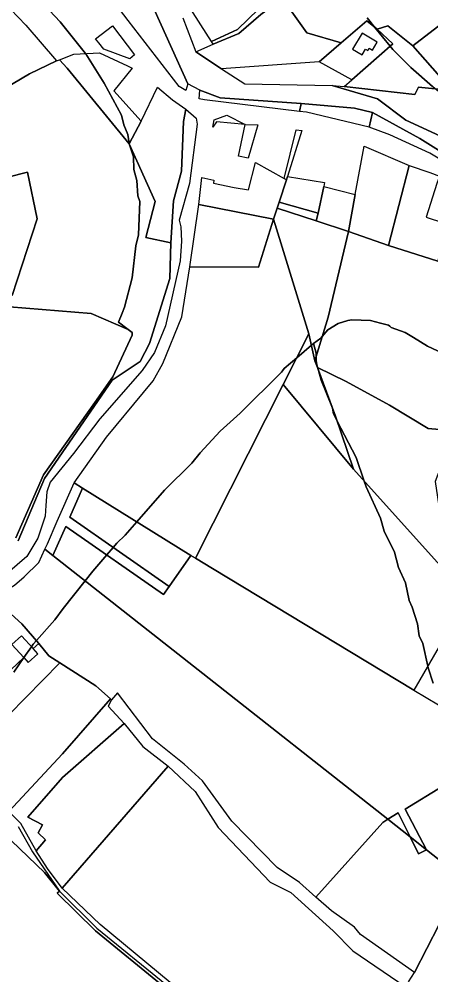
# Model space of a CAD drawing. Extents: x -477304 to -465429, y -1159113 to -1149210.
# Drawn here: x -471269 to -471018, y -1155138 to -1154555 of the extents above; entities that cross this region are included whole.
import ezdxf

# ---------------------------------------------------------------- set-up
doc = ezdxf.new("R2010")
doc.units = 0
for name, color, linetype in [('BPEJ_s', 7, 'Continuous'), ('orna_s', 7, 'Continuous'), ('PUPFL_s', 7, 'Continuous'), ('trav_porost_s', 7, 'Continuous'), ('voda_s', 7, 'Continuous'), ('zahrada_s', 7, 'Continuous')]:
    doc.layers.add(name, color=color, linetype=linetype)

msp = doc.modelspace()

# ---------------------------------------------------------------- linework, layer by layer
at = {"layer": 'BPEJ_s'}
for points in [[(-471270.99, -1154871.6), (-471253.99, -1154833.14), (-471222.72, -1154788.83), (-471211.7, -1154773.22), (-471200.02, -1154747.73), (-471200.02, -1154746.24), (-471202.49, -1154744.33), (-471208.31, -1154739.86), (-471206.16, -1154734.43), (-471204.69, -1154730.73), (-471200.02, -1154712.88), (-471197.68, -1154693.33), (-471196.19, -1154686.53), (-471195.34, -1154666.13), (-471196.62, -1154662.74), (-471197.05, -1154653.39), (-471198.96, -1154646.59), (-471199.17, -1154638.94), (-471201.51, -1154632.14), (-471201.56, -1154631.82), (-471201.74, -1154630.67), (-471202.57, -1154625.34), (-471205.12, -1154619.39), (-471206.6, -1154613.44), (-471217.02, -1154593.89), (-471228.28, -1154576.04), (-471228.45, -1154575.84), (-471230.13, -1154573.74), (-471244, -1154556.5), (-471250.46, -1154549.53)], [(-471250.46, -1154549.53), (-471244, -1154556.5), (-471230.13, -1154573.74), (-471228.45, -1154575.84), (-471228.28, -1154576.04), (-471217.02, -1154593.89), (-471206.6, -1154613.44), (-471205.12, -1154619.39), (-471202.57, -1154625.34), (-471201.74, -1154630.67), (-471201.56, -1154631.82), (-471201.51, -1154632.14), (-471199.17, -1154638.94), (-471198.96, -1154646.59), (-471197.05, -1154653.39), (-471196.62, -1154662.74), (-471195.34, -1154666.13), (-471196.19, -1154686.53), (-471197.68, -1154693.33), (-471200.02, -1154712.88), (-471204.69, -1154730.73), (-471206.16, -1154734.43), (-471208.31, -1154739.86), (-471202.49, -1154744.33)], [(-471056.59, -1154554.16), (-471051.91, -1154559.91), (-471042.64, -1154571.32), (-471040.87, -1154573.49), (-471030.03, -1154584.33), (-471016.86, -1154596.02)], [(-470994.13, -1154554.16), (-470942.52, -1154599.67), (-470943.28, -1154600.67), (-470966.38, -1154630.94), (-470970.33, -1154628.58), (-470991.79, -1154615.78), (-471015.2, -1154597.33), (-471016.86, -1154596.02), (-471030.03, -1154584.33), (-471040.87, -1154573.49), (-471042.64, -1154571.32), (-471051.91, -1154559.91), (-471056.59, -1154554.16)], [(-471307.96, -1154659.97), (-471268.01, -1154649.35), (-471263.77, -1154648.25), (-471258.02, -1154676.76), (-471273.11, -1154723.5)], [(-471273.11, -1154723.5), (-471258.02, -1154676.76), (-471263.77, -1154648.25), (-471268.01, -1154649.35), (-471307.96, -1154659.97)], [(-471274.93, -1154730.55), (-471225.09, -1154734.55), (-471202.49, -1154744.33), (-471200.02, -1154746.24), (-471200.02, -1154747.73), (-471211.7, -1154773.22), (-471222.72, -1154788.83), (-471253.99, -1154833.14), (-471270.99, -1154871.6)], [(-471202.49, -1154744.33), (-471225.09, -1154734.55), (-471274.93, -1154730.55)], [(-471004.54, -1154761.54), (-471019.84, -1154754.53), (-471028.42, -1154749.3), (-471033.43, -1154746.24), (-471041.93, -1154743.05), (-471042.86, -1154742.36), (-471043.64, -1154741.78), (-471048.57, -1154740.45), (-471054.68, -1154738.8), (-471065.94, -1154738.38), (-471068.5, -1154738.8), (-471074.23, -1154740.71), (-471080.6, -1154744.54), (-471083.98, -1154748.59), (-471084.85, -1154749.64), (-471089.3, -1154752.78), (-471090.65, -1154753.93), (-471099.54, -1154761.57), (-471107.17, -1154768.12), (-471108.27, -1154769.64), (-471108.86, -1154770.46), (-471134.15, -1154795.32), (-471146.26, -1154806.37), (-471158.58, -1154819.54), (-471163.68, -1154825.92), (-471180.26, -1154842.49), (-471197.15, -1154861.77), (-471204.27, -1154869.9), (-471209.37, -1154874.79), (-471211.6, -1154877.38), (-471215.55, -1154881.96), (-471224.03, -1154891.79), (-471228.72, -1154897.75), (-471242.09, -1154914.74), (-471247.19, -1154921.53), (-471258.42, -1154934.22), (-471260.36, -1154936.41), (-471261.5, -1154938.03), (-471266.14, -1154944.65), (-471272.26, -1154953.41)], [(-471016.44, -1154960.21), (-471019.41, -1154950.86), (-471019.63, -1154949.82), (-471022.6, -1154935.98), (-471024.94, -1154931.31), (-471026, -1154924.08), (-471029.19, -1154913.89), (-471031.1, -1154909.85), (-471033.22, -1154899.01), (-471037.47, -1154889.66), (-471040.02, -1154880.31), (-471046.18, -1154867.35), (-471048.52, -1154859.49), (-471057.23, -1154840.37), (-471058.44, -1154836.88), (-471063.4, -1154822.52), (-471075.05, -1154799.93), (-471077.21, -1154795.75), (-471077.61, -1154793.59), (-471077.84, -1154792.35), (-471084.64, -1154775.35), (-471086.34, -1154769.4), (-471086.76, -1154767.88), (-471086.84, -1154767.59), (-471087.62, -1154764.72), (-471087.67, -1154763.33), (-471087.75, -1154760.87), (-471087.83, -1154758.78), (-471089.3, -1154752.78), (-471084.85, -1154749.64), (-471083.98, -1154748.59), (-471080.6, -1154744.54), (-471074.23, -1154740.71), (-471068.5, -1154738.8), (-471065.94, -1154738.38), (-471054.68, -1154738.8), (-471048.57, -1154740.45), (-471043.64, -1154741.78), (-471042.86, -1154742.36), (-471041.93, -1154743.05), (-471033.43, -1154746.24), (-471028.42, -1154749.3), (-471019.84, -1154754.53), (-471004.54, -1154761.54)], [(-471272.26, -1154953.41), (-471266.14, -1154944.65), (-471261.5, -1154938.03), (-471260.36, -1154936.41), (-471258.42, -1154934.22), (-471247.19, -1154921.53), (-471242.09, -1154914.74), (-471228.72, -1154897.75), (-471224.03, -1154891.79), (-471215.55, -1154881.96), (-471211.6, -1154877.38), (-471209.37, -1154874.79), (-471204.27, -1154869.9), (-471197.15, -1154861.77), (-471180.26, -1154842.49), (-471163.68, -1154825.92), (-471158.58, -1154819.54), (-471146.26, -1154806.37), (-471134.15, -1154795.32), (-471108.86, -1154770.46), (-471108.27, -1154769.64), (-471107.17, -1154768.12), (-471099.54, -1154761.57), (-471090.65, -1154753.93), (-471089.3, -1154752.78), (-471087.83, -1154758.78)], [(-471087.83, -1154758.78), (-471087.75, -1154760.87), (-471087.67, -1154763.33), (-471087.62, -1154764.72), (-471086.84, -1154767.59), (-471086.76, -1154767.88), (-471086.34, -1154769.4), (-471084.64, -1154775.35), (-471077.84, -1154792.35), (-471077.61, -1154793.59), (-471077.21, -1154795.75), (-471075.05, -1154799.93), (-471063.4, -1154822.52), (-471058.44, -1154836.88), (-471057.23, -1154840.37), (-471048.52, -1154859.49), (-471046.18, -1154867.35), (-471040.02, -1154880.31), (-471037.47, -1154889.66), (-471033.22, -1154899.01), (-471031.1, -1154909.85), (-471029.19, -1154913.89), (-471026, -1154924.08), (-471024.94, -1154931.31), (-471022.6, -1154935.98), (-471019.63, -1154949.82), (-471019.41, -1154950.86), (-471016.44, -1154960.21)]]:
    msp.add_lwpolyline(points, dxfattribs=at)
at = {"layer": 'orna_s'}
for points in [[(-471056.75, -1154555.93), (-471050.61, -1154560.99), (-471041.02, -1154569.89), (-471066, -1154591.9), (-471085.9, -1154581.02), (-471072.43, -1154569.43)], [(-471059.76, -1154576.68), (-471057.65, -1154573.15), (-471056.18, -1154574.03), (-471055.33, -1154572.6), (-471053.46, -1154573.73), (-471050.57, -1154568.9), (-471059.74, -1154563.42), (-471065.59, -1154573.2)], [(-471290.17, -1154967.12), (-471266.15, -1154944.64), (-471263.45, -1154947.6), (-471257.62, -1154942.28), (-471260.48, -1154939.15), (-471256.95, -1154935.93), (-471250.74, -1154943.49), (-471244.03, -1154947.76), (-471285.86, -1154990.22)], [(-471254.65, -1155046.63), (-471263.64, -1155042.12), (-471242.45, -1155017.72), (-471204.8, -1154984.85), (-471193.48, -1154998.9), (-471178.09, -1155010.97), (-471242.6, -1155085.45), (-471251.74, -1155073.45), (-471258.52, -1155062.55), (-471252.84, -1155055.88), (-471257.44, -1155051.52)]]:
    msp.add_lwpolyline(points, close=True, dxfattribs=at)
at = {"layer": 'PUPFL_s'}
for points in [[(-471246.11, -1154580.36), (-471262.67, -1154588.21), (-471282.78, -1154600.01), (-471295.52, -1154606.18), (-471307.17, -1154613.23), (-471284.03, -1154563.02), (-471278.92, -1154543.82), (-471264.86, -1154558.61)], [(-471107.78, -1154777.99), (-471092.21, -1154746.96), (-471088.53, -1154763.39), (-471086.87, -1154767.57), (-471075.94, -1154797.3), (-471064.98, -1154829.61)], [(-471075.94, -1154797.3), (-471086.87, -1154767.57), (-471069.5, -1154775.99), (-471043.04, -1154790.54), (-471019.38, -1154804.68), (-471003.44, -1154806.2), (-471015.11, -1154837.15), (-471006.65, -1154894.46), (-471064.98, -1154829.61)], [(-470988.27, -1155009.48), (-470986.5, -1155024.23), (-470988.12, -1155041.24), (-470994.76, -1155055.44), (-470996.23, -1155071.25), (-470999.23, -1155078.61), (-471020.4, -1155061.93), (-471033.4, -1155037.07)], [(-471037.77, -1155039.43), (-471030.46, -1155054), (-471044, -1155043.33)], [(-471030.46, -1155054), (-471025.25, -1155064.37), (-471020.4, -1155061.93), (-470999.23, -1155078.61), (-471005.09, -1155092.98), (-471027.82, -1155136.83), (-471060.72, -1155113.62), (-471064.37, -1155109.11), (-471078.46, -1155099.19), (-471088.01, -1155090.83), (-471047.16, -1155045.3), (-471044, -1155043.33)]]:
    msp.add_lwpolyline(points, close=True, dxfattribs=at)
for points in [[(-471282.78, -1154600.01), (-471262.67, -1154588.21), (-471246.11, -1154580.36), (-471244.3, -1154579.63), (-471239.75, -1154584.74), (-471201.92, -1154631.02), (-471185.98, -1154666.11), (-471191.65, -1154688.14), (-471176.35, -1154691.48), (-471177.07, -1154713.3), (-471189.46, -1154752.81), (-471195.1, -1154763.87), (-471212.18, -1154775.24), (-471253.41, -1154835.29), (-471269.54, -1154873.43)], [(-471031.44, -1155142.59), (-471027.82, -1155136.83), (-471005.09, -1155092.98)]]:
    msp.add_lwpolyline(points, dxfattribs=at)
at = {"layer": 'trav_porost_s'}
for points in [[(-471084.77, -1154528.87), (-471108.4, -1154542.31), (-471121.55, -1154552.01), (-471134.88, -1154563.6), (-471150.48, -1154570.22), (-471151.54, -1154568.57), (-471135.68, -1154561.29), (-471122.9, -1154548.84), (-471109.51, -1154540.17), (-471095.95, -1154531.66), (-471087.24, -1154526.4), (-471071.68, -1154520.03), (-471053.16, -1154510.25), (-471027.64, -1154495.4), (-471026.36, -1154497.19), (-471045.58, -1154510.12), (-471069.77, -1154522.09)], [(-471026.36, -1154497.19), (-471022.13, -1154494.25), (-470988.87, -1154543.05), (-471000.71, -1154549.43), (-471011.08, -1154557.47), (-471028.67, -1154571.09), (-471043.95, -1154559.03), (-471050.61, -1154560.99), (-471056.75, -1154555.93), (-471072.43, -1154569.43), (-471093.4, -1154563.27), (-471106.67, -1154544.73), (-471085.21, -1154531.58), (-471047.39, -1154514.46)], [(-471136.52, -1154501.85), (-471120.03, -1154524.63), (-471109.51, -1154540.17), (-471122.9, -1154548.84), (-471135.68, -1154561.29), (-471151.54, -1154568.57), (-471166.08, -1154546), (-471162.13, -1154535.32), (-471160.59, -1154523.59), (-471158.9, -1154523.05), (-471151.78, -1154520.39), (-471141.43, -1154516.63), (-471135.84, -1154514.6), (-471139.97, -1154503.22)], [(-471202.41, -1154555.68), (-471222.3, -1154529.54), (-471210.23, -1154507.44), (-471186.12, -1154549.79), (-471166.04, -1154594.44), (-471167.17, -1154598.51), (-471171.36, -1154595.96)], [(-471121.55, -1154552.01), (-471108.4, -1154542.31), (-471106.67, -1154544.73), (-471093.4, -1154563.27), (-471072.43, -1154569.43), (-471085.9, -1154581.02), (-471145.4, -1154585.28), (-471161.2, -1154574.78), (-471150.48, -1154570.22), (-471134.88, -1154563.6)], [(-471201.35, -1154579.04), (-471217.23, -1154573.28), (-471220.33, -1154569.41), (-471222.37, -1154566.8), (-471211.91, -1154559.01), (-471198.49, -1154576.61)], [(-471011.08, -1154557.47), (-470955.72, -1154607.34), (-470979.02, -1154641.21), (-471001.62, -1154631.04), (-471033.09, -1154616.45), (-471050.26, -1154603.62), (-471078.01, -1154595.42), (-471070.72, -1154596.05), (-471027.62, -1154600.82), (-471025.38, -1154596.33), (-471004.71, -1154598.36), (-471028.67, -1154571.09)], [(-471050.61, -1154560.99), (-471043.95, -1154559.03), (-471028.67, -1154571.09), (-471004.71, -1154598.36), (-471025.38, -1154596.33), (-471027.62, -1154600.82), (-471070.72, -1154596.05), (-471066, -1154591.9), (-471041.02, -1154569.89)], [(-471201.92, -1154631.02), (-471239.75, -1154584.74), (-471244.3, -1154579.63), (-471235.6, -1154576.16), (-471219.93, -1154575.45), (-471202.84, -1154583.39), (-471199.96, -1154584.73), (-471211.23, -1154598.63), (-471194.56, -1154617.12)], [(-471169.8, -1154647.76), (-471174.72, -1154665.73), (-471176.35, -1154691.48), (-471191.65, -1154688.14), (-471185.98, -1154666.11), (-471201.92, -1154631.02), (-471194.56, -1154617.12), (-471184.52, -1154596.38), (-471175.41, -1154604.05), (-471169.36, -1154608.38), (-471167.35, -1154609.82), (-471168.66, -1154617.37)], [(-471158.65, -1154598.26), (-471146.39, -1154602.98), (-471096.9, -1154606.47), (-471097.84, -1154611.19), (-471155.77, -1154604.06), (-471159.09, -1154603.62)], [(-471093.73, -1154611.7), (-471097.84, -1154611.19), (-471096.9, -1154606.47), (-471064.3, -1154609.13), (-471053.34, -1154611.96), (-471055.42, -1154620.85)], [(-471131.1, -1154619.1), (-471148.5, -1154617.6), (-471150.84, -1154620.72), (-471149.97, -1154616.36), (-471142.17, -1154613.4)], [(-471002.61, -1154646.17), (-471018.3, -1154636.79), (-471042.74, -1154625.58), (-471055.42, -1154620.85), (-471053.34, -1154611.96), (-471024.43, -1154627.82), (-471001.02, -1154642.41)], [(-471157.57, -1154651.62), (-471150.08, -1154653.18), (-471150.47, -1154655.04), (-471137.74, -1154657.69), (-471128.96, -1154659.13), (-471124.77, -1154642.36), (-471107.17, -1154652.21), (-471105.83, -1154652.96), (-471110.27, -1154666.7), (-471111.43, -1154670.25), (-471113.7, -1154677.05), (-471159.42, -1154668.07)], [(-471086.61, -1154673.29), (-471110.27, -1154666.7), (-471105.83, -1154652.96), (-471105.15, -1154650.84), (-471082.62, -1154654.65), (-471083.03, -1154657.07)], [(-471086.61, -1154673.29), (-471083.03, -1154657.07), (-471063.9, -1154661.99), (-471068.04, -1154684.47), (-471087.66, -1154678.05)], [(-471087.66, -1154678.05), (-471068.04, -1154684.47), (-471080.38, -1154736.89), (-471088.53, -1154763.39), (-471092.21, -1154746.96), (-471109.3, -1154691.37), (-471113.7, -1154677.05), (-471111.43, -1154670.25)], [(-471110.27, -1154666.7), (-471086.61, -1154673.29), (-471087.66, -1154678.05), (-471111.43, -1154670.25)], [(-471215.7, -1154810.05), (-471193.1, -1154782.76), (-471187.11, -1154775.6), (-471181.32, -1154765.12), (-471169.69, -1154736.68), (-471164.8, -1154706.11), (-471123.02, -1154706.35), (-471113.7, -1154677.05), (-471109.3, -1154691.37), (-471092.21, -1154746.96), (-471107.78, -1154777.99), (-471161.43, -1154883.93), (-471164.17, -1154882.23), (-471230.27, -1154841.23), (-471235.43, -1154838.03)], [(-471080.38, -1154736.89), (-471068.04, -1154684.47), (-471043.63, -1154693), (-471013.48, -1154702.66), (-470993.56, -1154709.05), (-470992.45, -1154735.2), (-470994.68, -1154758.06), (-470994.42, -1154789.77), (-470995.4, -1154802.25), (-471000.36, -1154798.8), (-471003.44, -1154806.2), (-471019.38, -1154804.68), (-471043.04, -1154790.54), (-471069.5, -1154775.99), (-471086.87, -1154767.57), (-471088.53, -1154763.39)], [(-471028.11, -1154964.51), (-471151.02, -1154890.17), (-471161.43, -1154883.93), (-471107.78, -1154777.99), (-471064.98, -1154829.61), (-471006.65, -1154894.46), (-470997.42, -1154904.61), (-470995.05, -1154907.22)], [(-471235.43, -1154838.03), (-471230.27, -1154841.23), (-471238.05, -1154858.98), (-471177.38, -1154901.19), (-471180.81, -1154906.13), (-471240.54, -1154864.57), (-471248.31, -1154882.31), (-471253.19, -1154878.46), (-471251.66, -1154875.09), (-471245.73, -1154861.27)], [(-471177.38, -1154901.19), (-471238.05, -1154858.98), (-471230.27, -1154841.23), (-471164.17, -1154882.23)], [(-471164.17, -1154882.23), (-471161.43, -1154883.93), (-471151.02, -1154890.17), (-471028.11, -1154964.51), (-470990.47, -1154986.78), (-470988.27, -1155009.48), (-471033.4, -1155037.07), (-471020.4, -1155061.93), (-471030.46, -1155054), (-471037.77, -1155039.43), (-471044, -1155043.33), (-471159.73, -1154952.12), (-471248.31, -1154882.31), (-471240.54, -1154864.57), (-471180.81, -1154906.13), (-471177.38, -1154901.19)], [(-471044, -1155043.33), (-471047.16, -1155045.3), (-471088.01, -1155090.83), (-471097.95, -1155081.83), (-471111.44, -1155072.78), (-471139.15, -1155044.53), (-471157.06, -1155019.91), (-471168.28, -1155009.57), (-471187.66, -1154994.28), (-471208.85, -1154966.15), (-471212.61, -1154970.37), (-471213.13, -1154969.78), (-471222.12, -1154961.85), (-471244.03, -1154947.76), (-471250.74, -1154943.49), (-471256.95, -1154935.93), (-471267.26, -1154923.95), (-471285.09, -1154908.08), (-471271.8, -1154900.44), (-471265.79, -1154895.25), (-471256.84, -1154886.52), (-471253.19, -1154878.46), (-471248.31, -1154882.31), (-471159.73, -1154952.12)], [(-471267.55, -1154931.4), (-471273.38, -1154936.72), (-471266.15, -1154944.64), (-471290.17, -1154967.12), (-471307.96, -1154958.05), (-471304.81, -1154954.37), (-471306.2, -1154952.26), (-471297.91, -1154946.12), (-471312.09, -1154924.28), (-471285.09, -1154908.08), (-471267.26, -1154923.95), (-471256.95, -1154935.93), (-471260.48, -1154939.15)], [(-471213.13, -1154969.78), (-471242.57, -1155003.38), (-471275.26, -1155038.52), (-471278.63, -1155035.12), (-471283.35, -1155013.31), (-471285.86, -1154990.22), (-471244.03, -1154947.76), (-471222.12, -1154961.85)], [(-471077.46, -1155111.48), (-471065.29, -1155123.72), (-471033.4, -1155145.45), (-471024.33, -1155153.86), (-471021.6, -1155168.47), (-471026.98, -1155230.79), (-471028.14, -1155244.23), (-471041.18, -1155239.04), (-471074.46, -1155238.48), (-471095.62, -1155209.86), (-471116.11, -1155195.12), (-471152.93, -1155164.39), (-471176.87, -1155143.05), (-471219.42, -1155107.5), (-471242.6, -1155085.45), (-471178.09, -1155010.97), (-471161.64, -1155026.33), (-471147.56, -1155048.43), (-471115.77, -1155081.78), (-471103.13, -1155088.01)], [(-471020.4, -1155061.93), (-471025.25, -1155064.37), (-471030.46, -1155054)], [(-471181.01, -1155145.14), (-471222.38, -1155111.48), (-471245.7, -1155088.33), (-471244.31, -1155087.18), (-471221.6, -1155109.8), (-471179.1, -1155144.35), (-471154.11, -1155167.06), (-471100.78, -1155211.06), (-471117.73, -1155200.27), (-471156.07, -1155168.07)]]:
    msp.add_lwpolyline(points, close=True, dxfattribs=at)
for points in [[(-471269.51, -1155047.77), (-471260.7, -1155063.28), (-471244.31, -1155087.18), (-471253.4, -1155075.71), (-471273.59, -1155056.44)], [(-471273.59, -1155056.44), (-471253.4, -1155075.71), (-471244.31, -1155087.18), (-471245.7, -1155088.33), (-471222.38, -1155111.48), (-471181.01, -1155145.14)]]:
    msp.add_lwpolyline(points, dxfattribs=at)
at = {"layer": 'voda_s'}
for points in [[(-471001.02, -1154642.41), (-471024.43, -1154627.82), (-471053.34, -1154611.96), (-471064.3, -1154609.13), (-471096.9, -1154606.47), (-471146.39, -1154602.98), (-471158.65, -1154598.26), (-471166.04, -1154594.44), (-471186.12, -1154549.79)], [(-471169.08, -1154553.98), (-471161.2, -1154574.78), (-471145.4, -1154585.28), (-471131.32, -1154594.42), (-471078.01, -1154595.42), (-471050.26, -1154603.62), (-471033.09, -1154616.45), (-471001.62, -1154631.04)], [(-471269.54, -1154873.43), (-471253.41, -1154835.29), (-471212.18, -1154775.24), (-471195.1, -1154763.87), (-471189.46, -1154752.81), (-471177.07, -1154713.3), (-471176.35, -1154691.48), (-471174.72, -1154665.73), (-471169.8, -1154647.76), (-471168.66, -1154617.37), (-471167.35, -1154609.82), (-471160.9, -1154615.25), (-471160.24, -1154618.95), (-471164.93, -1154655.28), (-471171.42, -1154677.64), (-471170.35, -1154681.59), (-471169.86, -1154690.38), (-471170.68, -1154702.38), (-471179.72, -1154742.09), (-471186.45, -1154758.44), (-471193.93, -1154769.46), (-471219.73, -1154798.8), (-471235.79, -1154819.97), (-471250.05, -1154837.52), (-471252.1, -1154843.44), (-471252.76, -1154851.74), (-471253.13, -1154858.23), (-471257.64, -1154871.71), (-471264.22, -1154882.89), (-471276.05, -1154893)]]:
    msp.add_lwpolyline(points, dxfattribs=at)
at = {"layer": 'zahrada_s'}
for points in [[(-471123.37, -1154619.45), (-471129.13, -1154639.65), (-471135.12, -1154638.58), (-471131.1, -1154619.1)], [(-471096.4, -1154622.89), (-471105.15, -1154650.84), (-471105.83, -1154652.96), (-471107.17, -1154652.21), (-471099.92, -1154622.44)], [(-471043.63, -1154693), (-471068.04, -1154684.47), (-471063.9, -1154661.99), (-471058.47, -1154632.51), (-471030.97, -1154644.14)], [(-471020.67, -1154675.75), (-471010, -1154679.24), (-471008.92, -1154679.47), (-471013.48, -1154702.66), (-471043.63, -1154693), (-471030.97, -1154644.14), (-471018.33, -1154648.58), (-471012.53, -1154650.71), (-471014.02, -1154655.3)], [(-471159.42, -1154668.07), (-471113.7, -1154677.05), (-471123.02, -1154706.35), (-471164.8, -1154706.11)], [(-471213.13, -1154969.78), (-471212.61, -1154970.37), (-471214.7, -1154974.19), (-471204.8, -1154984.85), (-471242.45, -1155017.72), (-471263.64, -1155042.12), (-471254.65, -1155046.63), (-471257.44, -1155051.52), (-471252.84, -1155055.88), (-471258.52, -1155062.55), (-471267.96, -1155045.89), (-471275.26, -1155038.52), (-471242.57, -1155003.38)]]:
    msp.add_lwpolyline(points, close=True, dxfattribs=at)

doc.saveas('drawing.dxf')
